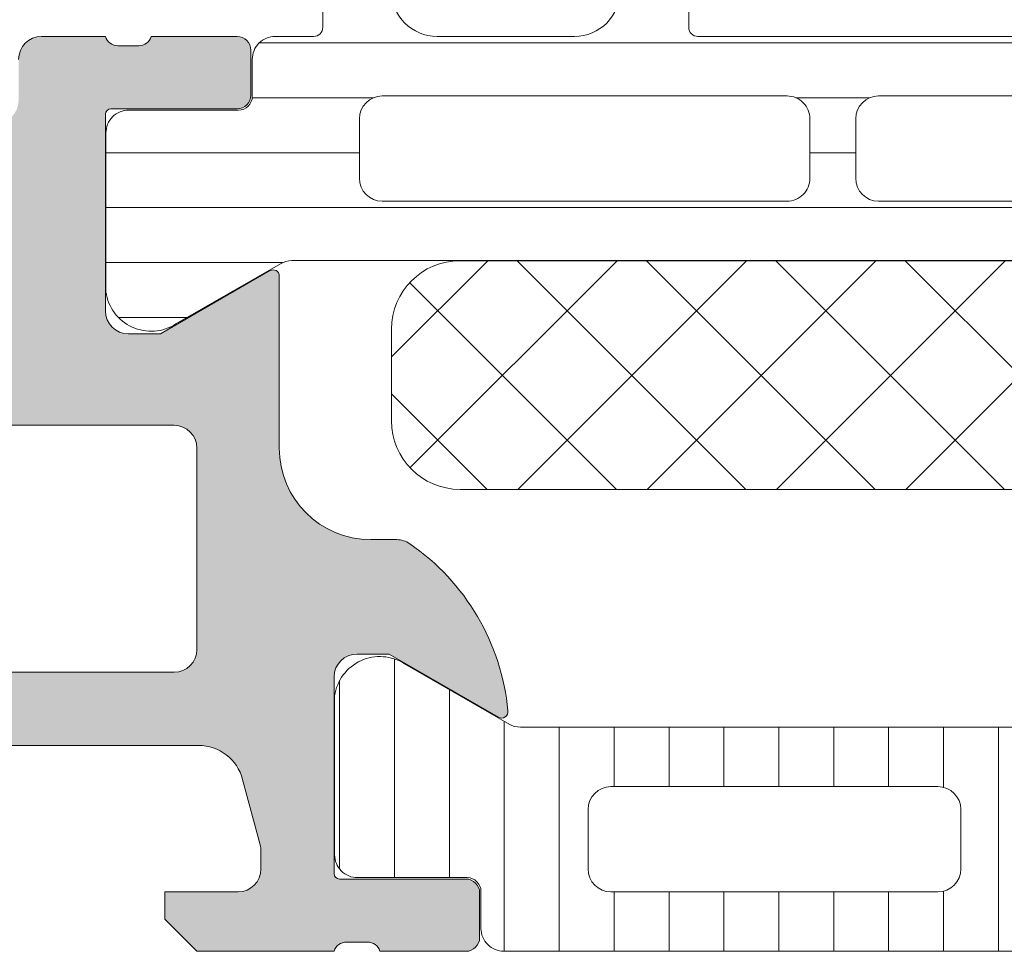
# Model space of a CAD drawing. Header units: millimetres. Extents: x 144573 to 336993, y 74252 to 247042.
# Tile 348 of 656: x 198244 to 198265, y 180471 to 180491. Entities that reach past the tile are written whole.
import ezdxf

# ---------------------------------------------------------------- set-up
doc = ezdxf.new("R2010")
doc.units = ezdxf.units.MM
doc.layers.add('FASÁDA DETAILNÍ', color=255, linetype='Continuous', lineweight=0)
doc.layers.add('NOVA', color=255, linetype='Continuous', lineweight=0)

# ---------------------------------------------------------------- blocks, each defined once
blk = doc.blocks.new('A$C69D17D4D')
at = {"layer": 'FASÁDA DETAILNÍ'}
h = blk.add_hatch(color=256, dxfattribs=at)
edge = h.paths.add_edge_path()
edge.add_arc((-24911.3180359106, 7164.499863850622), 0.5000674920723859, 90.00773245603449, 179.9922675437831, ccw=False)
edge.add_line((-24911.31810339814, 7164.999931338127), (-24907.31810339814, 7164.999931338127))
edge.add_arc((-24907.31817088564, 7164.499863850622), 0.5000674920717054, 360.0077324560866, 449.99226754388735, ccw=False)
edge.add_line((-24906.81810339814, 7164.499931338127), (-24906.81810339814, 7163.199882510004))
edge.add_arc((-24907.31814029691, 7163.199919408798), 0.5000369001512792, 270.0042279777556, 359.99577202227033, ccw=False)
edge.add_line((-24907.31810339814, 7162.699882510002), (-24907.81810339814, 7162.699882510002))
edge.add_line((-24907.81810339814, 7162.699882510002), (-24907.81810339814, 7163.699882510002))
edge.add_line((-24907.81810339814, 7163.699882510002), (-24909.31810339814, 7163.699882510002))
edge.add_arc((-24909.31814037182, 7162.699919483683), 0.9999630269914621, 449.9978814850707, 540.0021185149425)
edge.add_line((-24910.31810339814, 7162.699882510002), (-24910.31810339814, 7158.699882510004))
edge.add_arc((-24909.3180265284, 7158.699959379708), 1.000076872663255, 180.0044039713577, 269.9955960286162)
edge.add_line((-24909.31810339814, 7157.699882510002), (-24907.81810339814, 7157.699882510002))
edge.add_line((-24907.81810339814, 7157.699882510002), (-24907.81810339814, 7158.699882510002))
edge.add_line((-24907.81810339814, 7158.699882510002), (-24907.31810339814, 7158.699882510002))
edge.add_arc((-24907.31804592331, 7158.199939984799), 0.4999425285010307, -0.006586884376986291, 90.0065868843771, ccw=False)
edge.add_line((-24906.81810339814, 7158.199882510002), (-24906.81810339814, 7155.399894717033))
edge.add_arc((-24907.31810339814, 7155.399894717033), 0.5000000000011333, 270.0000000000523, 360.0000000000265, ccw=False)
edge.add_line((-24907.31810339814, 7154.899894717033), (-24907.51810339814, 7154.899894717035))
edge.add_arc((-24907.51810339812, 7155.399894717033), 0.5000000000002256, 179.9999999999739, 269.99999999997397, ccw=False)
edge.add_line((-24908.01810339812, 7155.399894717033), (-24908.01810339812, 7155.899894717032))
edge.add_arc((-24908.51813849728, 7155.899859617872), 0.500035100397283, 360.0040217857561, 449.9959782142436)
edge.add_line((-24908.51810339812, 7156.399894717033), (-24909.31810644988, 7156.399894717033))
edge.add_arc((-24909.31808988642, 7155.899878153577), 0.5000165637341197, 90.00189796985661, 179.9981020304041)
edge.add_line((-24909.81810644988, 7155.899894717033), (-24909.81810644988, 7124.599900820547))
edge.add_line((-24909.81810644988, 7124.599900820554), (-24909.38570981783, 7118.56144319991))
edge.add_arc((-24908.38649013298, 7118.599899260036), 0.9999594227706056, 182.2040028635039, 269.9999999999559)
edge.add_line((-24908.38649013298, 7117.599939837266), (-24901.71803792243, 7117.599939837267))
edge.add_arc((-24901.71803792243, 7118.099939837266), 0.5000000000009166, 270.0000000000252, 359.9999999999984)
edge.add_line((-24901.21803792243, 7118.099939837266), (-24901.21803792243, 7118.999939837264))
edge.add_arc((-24900.71803792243, 7118.99993983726), 0.5000000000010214, 90.00000000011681, 180.0000000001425, ccw=False)
edge.add_line((-24900.71803792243, 7119.499939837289), (-24899.31803639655, 7119.499939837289))
edge.add_arc((-24899.05051580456, 7119.57877628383), 0.278895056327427, 196.4198764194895, 271.1645893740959)
edge.add_line((-24899.04484739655, 7119.29993883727), (-24898.59125339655, 7119.29993883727))
edge.add_arc((-24898.58559273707, 7119.578806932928), 0.2789255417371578, 268.8371299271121, 343.5754054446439)
edge.add_line((-24898.31804939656, 7119.499939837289), (-24896.43803839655, 7119.499939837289))
edge.add_arc((-24896.43803839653, 7119.199939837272), 0.3000000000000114, 360.00000000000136, 450, ccw=False)
edge.add_line((-24896.13803839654, 7119.199939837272), (-24896.13803839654, 7118.219965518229))
edge.add_arc((-24896.43803839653, 7118.219965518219), 0.2999999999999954, 270.0000000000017, 360.00000000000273, ccw=False)
edge.add_line((-24896.43803839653, 7117.919965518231), (-24899.19803639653, 7117.919965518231))
edge.add_arc((-24899.19803639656, 7117.799965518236), 0.1200000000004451, 449.9999999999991, 540)
edge.add_line((-24899.31803639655, 7117.799965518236), (-24899.31803639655, 7113.499939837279))
edge.add_arc((-24898.81803639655, 7113.499939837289), 0.5000000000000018, 179.9999999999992, 269.9999999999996)
edge.add_line((-24898.81803639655, 7112.999939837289), (-24898.11803639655, 7112.99993983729))
edge.add_line((-24898.11803639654, 7112.999939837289), (-24895.72521607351, 7114.381435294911))
edge.add_arc((-24895.65615618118, 7114.261820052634), 0.1381197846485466, -1.0322764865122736e-10, 119.9999999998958, ccw=False)
edge.add_line((-24895.51803639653, 7114.261820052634), (-24895.51803639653, 7110.499939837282))
edge.add_arc((-24893.51803639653, 7110.499939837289), 1.999999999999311, 180.0000000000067, 270.0000000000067)
edge.add_line((-24893.51803639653, 7108.499939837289), (-24892.95004101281, 7108.499939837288))
edge.add_arc((-24892.95004101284, 7107.99993983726), 0.5000000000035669, 415.52092823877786, 449.99999999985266, ccw=False)
edge.add_arc((-24895.49751429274, 7104.290441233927), 4.999999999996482, 365.34922800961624, 415.5209282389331, ccw=False)
edge.add_arc((-24890.65616305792, 7104.738059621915), 0.1381197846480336, 240.0000000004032, 367.70243749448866, ccw=False)
edge.add_line((-24890.72522295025, 7104.618444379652), (-24893.11804327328, 7105.999939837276))
edge.add_line((-24893.11804327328, 7105.999939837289), (-24893.81804327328, 7105.999939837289))
edge.add_arc((-24893.81804327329, 7105.499939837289), 0.5, 450, 540)
edge.add_line((-24894.31804327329, 7105.499939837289), (-24894.31804327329, 7101.199914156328))
edge.add_arc((-24894.1980432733, 7101.199914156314), 0.1199999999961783, 180, 269.9999999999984)
edge.add_line((-24894.1980432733, 7101.079914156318), (-24891.43804527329, 7101.079914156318))
edge.add_arc((-24891.43804527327, 7100.77991415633), 0.2999999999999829, 0, 90.00000000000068, ccw=False)
edge.add_line((-24891.13804527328, 7100.77991415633), (-24891.13804527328, 7099.799939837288))
edge.add_arc((-24891.43804527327, 7099.799939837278), 0.300000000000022, 270.00000000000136, 360, ccw=False)
edge.add_line((-24891.43804527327, 7099.499939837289), (-24893.31805627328, 7099.499939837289))
edge.add_arc((-24893.58559961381, 7099.421072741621), 0.2789255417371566, 376.4245945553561, 451.1628700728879)
edge.add_line((-24893.5912602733, 7099.699940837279), (-24894.0448542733, 7099.699940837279))
edge.add_arc((-24894.0505226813, 7099.42110339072), 0.2788950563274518, 448.8354106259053, 523.5801235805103)
edge.add_line((-24894.31804327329, 7099.499939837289), (-24897.31810175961, 7099.499939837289))
edge.add_line((-24897.31810175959, 7099.499939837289), (-24898.01820465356, 7100.200012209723))
edge.add_line((-24898.01820465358, 7100.200012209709), (-24898.01820465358, 7100.800018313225))
edge.add_line((-24898.01820465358, 7100.800018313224), (-24896.41819855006, 7100.800018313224))
edge.add_arc((-24896.41820799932, 7101.300027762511), 0.5000094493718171, 270.0010827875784, 359.9989172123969)
edge.add_line((-24895.91819855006, 7101.300018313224), (-24895.91819855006, 7101.695446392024))
edge.add_arc((-24896.41819855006, 7101.695446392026), 0.5000000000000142, 360.0000000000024, 375.0000000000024)
edge.add_line((-24895.93523563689, 7101.824855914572), (-24896.31944443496, 7103.258742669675))
edge.add_arc((-24897.28537026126, 7102.999923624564), 1.000000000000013, 375.0000000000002, 450.0000000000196)
edge.add_line((-24897.28537026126, 7103.999923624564), (-24903.01819244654, 7103.999923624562))
edge.add_line((-24903.01819244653, 7103.999923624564), (-24903.01819244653, 7100.800018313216))
edge.add_line((-24903.01819244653, 7100.800018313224), (-24902.21820465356, 7100.800018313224))
edge.add_line((-24902.21820465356, 7100.800018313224), (-24902.21820465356, 7100.200012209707))
edge.add_line((-24902.21820465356, 7100.200012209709), (-24903.43063751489, 7099.500030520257))
edge.add_line((-24903.43063751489, 7099.500030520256), (-24904.51819244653, 7099.500030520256))
edge.add_line((-24904.51819244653, 7099.500030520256), (-24904.51819244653, 7114.499939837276))
edge.add_arc((-24905.01819244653, 7114.499939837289), 0.5000000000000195, 359.9999999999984, 450.0000000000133)
edge.add_line((-24905.01819244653, 7114.999939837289), (-24910.81810339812, 7114.999939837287))
edge.add_arc((-24910.81810339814, 7115.99993983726), 1, 180, 270.00000000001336, ccw=False)
edge.add_line((-24911.81810339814, 7115.99993983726), (-24911.81810339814, 7164.499931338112))
edge = h.paths.add_edge_path(flags=16)
edge.add_line((-24902.21820465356, 7105.59992362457), (-24897.81820465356, 7105.59992362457))
edge.add_arc((-24897.81820465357, 7106.09992362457), 0.5000000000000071, 270.0000000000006, 359.9999999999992)
edge.add_line((-24897.31820465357, 7106.09992362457), (-24897.31820465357, 7110.49992362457))
edge.add_arc((-24897.81820465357, 7110.499923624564), 0.4999999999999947, 359.9999999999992, 450.0000000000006)
edge.add_line((-24897.81820465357, 7110.999923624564), (-24902.21820465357, 7110.999923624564))
edge.add_arc((-24902.21820465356, 7110.499923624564), 0.5, 450, 540)
edge.add_line((-24902.71820465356, 7110.499923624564), (-24902.71820465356, 7106.099923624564))
edge.add_arc((-24902.21820465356, 7106.09992362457), 0.4999999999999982, 180, 270.0000000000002)
h = blk.add_hatch(dxfattribs=at)
h.set_pattern_fill('LINIE', color=256, scale=1.2, angle=-1.272221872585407e-14, style=0)
h.set_pattern_definition([(360, (-24899.94271645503, 7100.216969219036), (2.939128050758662e-16, 1.2), [])])
edge = h.paths.add_edge_path()
edge.add_arc((-24896.4080200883, 7118.190741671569), 0.3000000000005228, 269.9979247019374, 359.9979247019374)
edge.add_line((-24896.10802008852, 7118.190730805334), (-24896.1079914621, 7119.001062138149))
edge.add_arc((-24895.60799414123, 7119.001046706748), 0.4999973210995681, 89.99761772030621, 179.9982316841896, ccw=False)
edge.add_line((-24895.60797335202, 7119.50104402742), (-24894.76690110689, 7119.50236457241))
edge.add_arc((-24894.76690110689, 7119.702364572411), 0.1999999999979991, 270, 360.0000000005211)
edge.add_line((-24894.56690110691, 7119.702364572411), (-24894.56690110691, 7123.8023645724))
edge.add_arc((-24894.06690110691, 7123.802364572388), 0.5, 90, 180, ccw=False)
edge.add_line((-24894.06690110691, 7124.302364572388), (-24893.23615188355, 7124.302364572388))
edge.add_arc((-24893.23615188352, 7123.302364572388), 1, 15.000000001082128, 90, ccw=False)
edge.add_line((-24892.27022605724, 7123.561183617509), (-24892.06690110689, 7122.802364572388))
edge.add_line((-24892.06690110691, 7122.802364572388), (-24893.06690110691, 7122.802364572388))
edge.add_line((-24893.06690110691, 7122.802364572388), (-24893.06690110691, 7120.5023645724))
edge.add_arc((-24892.0627746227, 7120.504073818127), 1.004127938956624, 180.0975300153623, 269.7659122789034)
edge.add_line((-24892.06687707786, 7119.499954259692), (-24889.06699872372, 7119.499954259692))
edge.add_arc((-24889.07102707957, 7120.504073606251), 1.004127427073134, 270.2298596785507, 359.9024820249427)
edge.add_line((-24888.06690110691, 7120.5023645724), (-24888.06690110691, 7122.802364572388))
edge.add_line((-24888.06690110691, 7122.802364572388), (-24889.06690110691, 7122.802364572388))
edge.add_line((-24889.06690110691, 7122.802364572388), (-24888.86357615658, 7123.561183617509))
edge.add_arc((-24887.89765033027, 7123.302364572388), 0.9999999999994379, 90, 164.9999999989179, ccw=False)
edge.add_line((-24887.89765033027, 7124.302364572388), (-24887.06690110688, 7124.302364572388))
edge.add_arc((-24887.06690110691, 7123.802364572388), 0.499999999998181, -2.0838797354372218e-10, 89.99999999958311, ccw=False)
edge.add_line((-24886.56690110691, 7123.802364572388), (-24886.56690110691, 7119.702364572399))
edge.add_arc((-24886.36272801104, 7119.7040931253), 0.204180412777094, 180.4850610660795, 268.8441310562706)
edge.add_line((-24886.36684680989, 7119.499954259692), (-24860.52548000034, 7119.499931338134))
edge.add_arc((-24860.52549543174, 7118.99993401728), 0.4999973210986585, -0.0023822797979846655, 89.99823168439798, ccw=False)
edge.add_line((-24860.02549811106, 7118.999913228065), (-24860.02552673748, 7118.189581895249))
edge.add_arc((-24859.72552673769, 7118.189571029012), 0.2999999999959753, 179.9979247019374, 269.9979247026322)
edge.add_line((-24859.7255376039, 7117.889571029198), (-24857.32553921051, 7117.889816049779))
edge.add_arc((-24857.32555468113, 7117.389820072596), 0.4999959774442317, -0.002377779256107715, 89.99822718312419, ccw=False)
edge.add_line((-24856.82555870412, 7117.389799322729), (-24856.82568535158, 7113.913257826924))
edge.add_arc((-24857.81549827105, 7114.05560432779), 0.9999960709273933, 237.2709086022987, 351.81631665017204, ccw=False)
edge.add_line((-24858.35616366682, 7113.214371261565), (-24860.63977275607, 7114.532923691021))
edge.add_arc((-24860.88978841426, 7114.099920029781), 0.5000000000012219, 59.9979281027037, 89.9978647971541)
edge.add_line((-24860.88976978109, 7114.599920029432), (-24895.24403853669, 7114.601006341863))
edge.add_arc((-24895.24405612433, 7114.101006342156), 0.5000000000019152, 89.99798460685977, 119.9979213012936)
edge.add_line((-24895.4940404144, 7114.53402811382), (-24897.77774501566, 7113.215641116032))
edge.add_arc((-24898.31834946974, 7114.056913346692), 0.9999960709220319, 188.1795327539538, 302.7249408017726, ccw=False)
edge.add_line((-24899.30817269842, 7113.914638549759), (-24899.30804605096, 7117.391180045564))
edge.add_arc((-24898.80805007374, 7117.391164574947), 0.4999959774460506, 89.99762222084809, 179.9982271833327, ccw=False)
edge.add_line((-24898.80802932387, 7117.891160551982), (-24896.40803095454, 7117.89074167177))
edge = h.paths.add_edge_path(flags=16)
edge.add_line((-24872.21690735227, 7117.700466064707), (-24872.21690735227, 7116.400471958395))
edge.add_arc((-24871.71691099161, 7116.400468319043), 0.499996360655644, 179.9995829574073, 270.0004170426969)
edge.add_line((-24871.71690735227, 7115.90047195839), (-24862.86691345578, 7115.90047195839))
edge.add_arc((-24862.86690981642, 7116.400468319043), 0.4999963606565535, 269.9995829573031, 360.0004170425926)
edge.add_line((-24862.36691345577, 7116.40047195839), (-24862.36691345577, 7117.700466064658))
edge.add_arc((-24862.86691345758, 7117.700482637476), 0.5000000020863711, 359.9981008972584, 449.9999997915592)
edge.add_line((-24862.86691345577, 7118.200482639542), (-24871.71690735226, 7118.200482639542))
edge.add_arc((-24871.71690735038, 7117.700482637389), 0.5000000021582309, 90.00000021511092, 180.0018990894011)
edge = h.paths.add_edge_path(flags=16)
edge.add_arc((-24882.41691345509, 7117.700482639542), 0.4999999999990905, 89.99999999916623, 180.0000000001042)
edge.add_line((-24882.91691345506, 7117.700482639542), (-24882.91691345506, 7116.40047195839))
edge.add_arc((-24882.41691345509, 7116.40047195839), 0.499999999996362, 179.9999999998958, 270.0000000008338)
edge.add_line((-24882.41691345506, 7115.90047195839), (-24873.71690735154, 7115.90047195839))
edge.add_arc((-24873.71690735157, 7116.40047195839), 0.4999999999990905, 270.0000000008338, 359.9999999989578)
edge.add_line((-24873.21690735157, 7116.40047195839), (-24873.21690735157, 7117.700482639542))
edge.add_arc((-24873.71690735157, 7117.700482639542), 0.5, 359.9999999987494, 449.9999999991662)
edge.add_line((-24873.71690735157, 7118.200482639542), (-24882.41691345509, 7118.200482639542))
edge = h.paths.add_edge_path(flags=16)
edge.add_arc((-24884.41690981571, 7116.400468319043), 0.4999963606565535, 269.9995829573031, 360.0004170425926)
edge.add_line((-24883.91691345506, 7116.40047195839), (-24883.91691345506, 7117.700466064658))
edge.add_arc((-24884.41691345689, 7117.700482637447), 0.5000000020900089, 359.9981008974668, 449.9999997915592)
edge.add_line((-24884.41691345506, 7118.200482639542), (-24893.26692261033, 7118.200482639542))
edge.add_arc((-24893.26692261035, 7117.700497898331), 0.499984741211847, 89.9999999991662, 179.9999999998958)
edge.add_line((-24893.76690735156, 7117.700497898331), (-24893.76690735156, 7116.400487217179))
edge.add_arc((-24893.26689209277, 7116.400487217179), 0.5000152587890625, 180.0000000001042, 270.0000000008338)
edge.add_line((-24893.26689209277, 7115.90047195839), (-24884.41691345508, 7115.90047195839))
h = blk.add_hatch(dxfattribs=at)
h.set_pattern_fill('NETZ', color=256, scale=2, angle=45, style=0)
h.set_pattern_definition([(45, (0, 0), (-1.414213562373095, 1.414213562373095), []), (135, (0, 0), (-1.414213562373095, -1.414213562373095), [])])
h.paths.add_polyline_path([(-24891.56702679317, 7109.599196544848, -0.4142135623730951), (-24893.06702679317, 7111.099196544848), (-24893.06702679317, 7113.099196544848, -0.4142135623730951), (-24891.56702679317, 7114.599196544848), (-24864.56702679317, 7114.599196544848, -0.4142135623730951), (-24863.06702679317, 7113.099196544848), (-24863.06702679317, 7111.099196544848, -0.4142135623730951), (-24864.56702679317, 7109.599196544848)])
h = blk.add_hatch(dxfattribs=at)
h.set_pattern_fill('_USER', color=256, scale=1.2, angle=90, style=0, pattern_type=0)
h.set_pattern_definition([(90, (0, 0), (-1.2, 7.347638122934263e-17), [])])
edge = h.paths.add_edge_path()
edge.add_line((-24890.49399355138, 7104.466943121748), (-24892.77765039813, 7105.785412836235))
edge.add_arc((-24893.31828532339, 7104.944160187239), 0.9999960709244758, 417.2729839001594, 531.8183919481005)
edge.add_line((-24894.30810339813, 7105.086470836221), (-24894.30810339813, 7101.609929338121))
edge.add_arc((-24893.80810742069, 7101.609926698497), 0.4999959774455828, 179.9996975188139, 270.0003024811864)
edge.add_line((-24893.80810478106, 7101.109930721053), (-24891.40810639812, 7101.11026267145))
edge.add_arc((-24891.40810639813, 7100.810262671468), 0.3000000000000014, 360, 449.9999999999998, ccw=False)
edge.add_line((-24891.10810639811, 7100.810262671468), (-24891.10810639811, 7099.999931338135))
edge.add_arc((-24890.60810907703, 7099.999928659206), 0.4999973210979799, 179.999693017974, 270.0003069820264)
edge.add_line((-24890.60810639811, 7099.499931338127), (-24860.52563209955, 7099.499931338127))
edge.add_arc((-24860.52562942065, 7099.999928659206), 0.4999973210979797, 269.9996930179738, 360.0003069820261)
edge.add_line((-24860.02563209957, 7099.999931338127), (-24860.02563209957, 7100.81026267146))
edge.add_arc((-24859.72563209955, 7100.810262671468), 0.3000000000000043, 90, 180, ccw=False)
edge.add_line((-24859.72563209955, 7101.110262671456), (-24857.32563371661, 7101.10993072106))
edge.add_arc((-24857.32563107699, 7101.609926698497), 0.4999959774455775, 269.9996975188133, 360.0003024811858)
edge.add_line((-24856.82563509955, 7101.609929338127), (-24856.82563509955, 7105.086470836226))
edge.add_arc((-24857.81545317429, 7104.944160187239), 0.9999960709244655, 368.1816080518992, 482.7270160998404)
edge.add_line((-24858.35608809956, 7105.785412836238), (-24860.63974494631, 7104.466943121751))
edge.add_arc((-24860.8897449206, 7104.899955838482), 0.5000000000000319, 270.00005990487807, 299.9999965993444, ccw=False)
edge.add_line((-24860.88974439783, 7104.399955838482), (-24890.24399409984, 7104.399955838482))
edge.add_arc((-24890.24399357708, 7104.899955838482), 0.5000000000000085, 240.0000034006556, 269.9999400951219, ccw=False)
edge = h.paths.add_edge_path(flags=16)
edge.add_line((-24869.91727637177, 7103.099945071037), (-24862.7672519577, 7103.099929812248))
edge.add_arc((-24862.76729551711, 7102.599886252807), 0.5000435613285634, 360.0049911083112, 449.9950088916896, ccw=False)
edge.add_line((-24862.2672519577, 7102.599929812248), (-24862.2672519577, 7101.299921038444))
edge.add_arc((-24862.76726428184, 7101.299948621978), 0.5000123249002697, 270.00141220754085, 359.9968392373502, ccw=False)
edge.add_line((-24862.7672519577, 7100.799936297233), (-24869.91727637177, 7100.799936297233))
edge.add_arc((-24869.91723281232, 7101.299979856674), 0.5000435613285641, 180.0049911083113, 269.9950088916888, ccw=False)
edge.add_line((-24870.41727637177, 7101.299936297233), (-24870.41727637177, 7102.599945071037))
edge.add_arc((-24869.91723281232, 7102.599901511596), 0.5000435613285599, 90.00499110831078, 179.9950088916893, ccw=False)
edge = h.paths.add_edge_path(flags=16)
edge.add_line((-24888.26727589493, 7103.099945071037), (-24881.11725005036, 7103.099945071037))
edge.add_arc((-24881.11729360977, 7102.599901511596), 0.5000435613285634, 360.0049911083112, 449.9950088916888, ccw=False)
edge.add_line((-24880.61725005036, 7102.599945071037), (-24880.61725005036, 7101.299936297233))
edge.add_arc((-24881.11729360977, 7101.299979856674), 0.5000435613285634, 270.0049911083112, 359.9950088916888, ccw=False)
edge.add_line((-24881.11725005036, 7100.799936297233), (-24888.26727589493, 7100.799936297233))
edge.add_arc((-24888.26723233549, 7101.299979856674), 0.5000435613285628, 180.0049911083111, 269.99500889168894, ccw=False)
edge.add_line((-24888.76727589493, 7101.299936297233), (-24888.76727589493, 7102.599945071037))
edge.add_arc((-24888.26723233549, 7102.599901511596), 0.5000435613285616, 90.004991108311, 179.995008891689, ccw=False)
edge = h.paths.add_edge_path(flags=16)
edge.add_line((-24879.11725005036, 7103.099945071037), (-24871.91727637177, 7103.099945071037))
edge.add_arc((-24871.91722559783, 7102.599995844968), 0.4999492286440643, -0.005818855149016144, 90.00581885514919, ccw=False)
edge.add_line((-24871.41727637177, 7102.599945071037), (-24871.41727637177, 7101.299936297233))
edge.add_arc((-24871.91722559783, 7101.299885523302), 0.4999492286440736, 269.9941811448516, 360.00581885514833, ccw=False)
edge.add_line((-24871.91727637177, 7100.799936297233), (-24879.11725005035, 7100.799936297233))
edge.add_arc((-24879.11730082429, 7101.299885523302), 0.4999492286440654, 179.9941811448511, 270.005818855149, ccw=False)
edge.add_line((-24879.61725005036, 7101.299936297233), (-24879.61725005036, 7102.599945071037))
edge.add_arc((-24879.11730082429, 7102.599995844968), 0.4999492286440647, 89.99418114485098, 180.005818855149, ccw=False)
for p, q in [((-24900.71803792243, 7119.499939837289), (-24899.31803639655, 7119.499939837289)), ((-24898.31804939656, 7119.499939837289), (-24896.43803839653, 7119.499939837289)), ((-24899.04484739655, 7119.29993883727), (-24898.59125339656, 7119.29993883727)), ((-24896.13803839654, 7119.199939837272), (-24896.13803839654, 7118.219965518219)), ((-24896.43803839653, 7117.919965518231), (-24899.19803639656, 7117.919965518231)), ((-24899.31803639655, 7117.799965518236), (-24899.31803639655, 7113.499939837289)), ((-24898.11803639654, 7112.999939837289), (-24895.72521607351, 7114.381435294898)), ((-24895.51803639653, 7114.261820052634), (-24895.51803639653, 7110.499939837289)), ((-24898.81803639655, 7112.999939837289), (-24898.11803639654, 7112.999939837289)), ((-24897.81820465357, 7110.999923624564), (-24902.21820465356, 7110.999923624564)), ((-24897.31820465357, 7106.09992362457), (-24897.31820465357, 7110.499923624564)), ((-24893.51803639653, 7108.499939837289), (-24892.95004101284, 7108.499939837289)), ((-24893.11804327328, 7105.999939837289), (-24893.81804327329, 7105.999939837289)), ((-24890.72522295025, 7104.618444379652), (-24893.11804327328, 7105.999939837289)), ((-24890.49399355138, 7104.466943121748), (-24892.77765039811, 7105.785412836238)), ((-24902.21820465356, 7105.59992362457), (-24897.81820465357, 7105.59992362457)), ((-24894.31804327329, 7105.499939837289), (-24894.31804327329, 7101.199914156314)), ((-24894.30810339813, 7105.086470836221), (-24894.30810339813, 7101.609929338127)), ((-24860.88974439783, 7104.399955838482), (-24890.24399409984, 7104.399955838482)), ((-24897.28537026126, 7103.999923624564), (-24903.01819244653, 7103.999923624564)), ((-24895.93523563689, 7101.824855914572), (-24896.31944443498, 7103.258742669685)), ((-24888.26727589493, 7103.099945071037), (-24881.11725005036, 7103.099945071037)), ((-24888.76727589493, 7101.299936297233), (-24888.76727589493, 7102.599945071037)), ((-24880.61725005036, 7102.599945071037), (-24880.61725005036, 7101.299936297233)), ((-24895.91819855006, 7101.300018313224), (-24895.91819855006, 7101.695446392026)), ((-24894.1980432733, 7101.079914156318), (-24891.43804527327, 7101.079914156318)), ((-24893.80810478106, 7101.109930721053), (-24891.40810639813, 7101.110262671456)), ((-24898.01820465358, 7100.200012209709), (-24898.01820465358, 7100.800018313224)), ((-24898.01820465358, 7100.800018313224), (-24896.41819855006, 7100.800018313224)), ((-24891.13804527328, 7100.77991415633), (-24891.13804527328, 7099.799939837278)), ((-24891.10810639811, 7100.810262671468), (-24891.10810639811, 7099.999931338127)), ((-24881.11725005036, 7100.799936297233), (-24888.26727589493, 7100.799936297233)), ((-24897.31810175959, 7099.499939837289), (-24898.01820465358, 7100.200012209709)), ((-24893.5912602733, 7099.699940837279), (-24894.04485427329, 7099.699940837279)), ((-24894.31804327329, 7099.499939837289), (-24897.31810175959, 7099.499939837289)), ((-24891.43804527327, 7099.499939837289), (-24893.3180562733, 7099.499939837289)), ((-24890.60810639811, 7099.499931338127), (-24860.52563209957, 7099.499931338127))]:
    blk.add_line(p, q, dxfattribs=at)
for points in [[(-24893.06690110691, 7120.5023645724, 0.4125193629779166), (-24892.06687707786, 7119.499954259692), (-24889.06699872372, 7119.499954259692, 0.4125410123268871), (-24888.06690110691, 7120.5023645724)], [(-24886.56690110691, 7123.802364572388), (-24886.56690110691, 7119.702364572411, 0.4058498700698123), (-24886.36684680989, 7119.499954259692), (-24860.52548000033, 7119.499931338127, -0.4142167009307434)], [(-24860.88976978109, 7114.599920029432), (-24895.24403853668, 7114.601006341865, 0.1316522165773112), (-24895.4940404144, 7114.53402811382), (-24897.77774501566, 7113.215641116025, -0.5460410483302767), (-24899.30817269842, 7113.914638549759), (-24899.30804605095, 7117.391180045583, -0.4142166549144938), (-24898.80802932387, 7117.891160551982), (-24896.40803095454, 7117.890741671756, 0.4142135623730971), (-24896.10802008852, 7118.190730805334), (-24896.10799146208, 7119.001062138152, -0.4142167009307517), (-24895.60797335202, 7119.50104402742), (-24894.76690110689, 7119.5023645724, 0.414213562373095), (-24894.56690110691, 7119.702364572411), (-24894.56690110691, 7123.802364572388, -0.414213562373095)]]:
    blk.add_lwpolyline(points, format="xyb", dxfattribs=at)
for points in [[(-24884.41691345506, 7115.90047195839, 0.4142178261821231), (-24883.91691345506, 7116.40047195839), (-24883.91691345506, 7117.700466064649, 0.4142232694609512), (-24884.41691345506, 7118.200482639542), (-24893.26692261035, 7118.200482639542, 0.4142135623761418), (-24893.76690735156, 7117.700497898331), (-24893.76690735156, 7116.400487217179, 0.4142135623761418), (-24893.26689209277, 7115.90047195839)], [(-24882.41691345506, 7118.200482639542, 0.4142135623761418), (-24882.91691345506, 7117.700482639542), (-24882.91691345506, 7116.40047195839, 0.4142135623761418), (-24882.41691345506, 7115.90047195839), (-24873.71690735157, 7115.90047195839, 0.4142135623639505), (-24873.21690735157, 7116.40047195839), (-24873.21690735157, 7117.700482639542, 0.414213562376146), (-24873.71690735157, 7118.200482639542)], [(-24864.56702679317, 7114.599196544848), (-24891.56702679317, 7114.599196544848, 0.414213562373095), (-24893.06702679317, 7113.099196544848), (-24893.06702679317, 7111.099196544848, 0.414213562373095), (-24891.56702679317, 7109.599196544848), (-24864.56702679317, 7109.599196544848, 0.414213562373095), (-24863.06702679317, 7111.099196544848), (-24863.06702679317, 7113.099196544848, 0.414213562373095)]]:
    blk.add_lwpolyline(points, format="xyb", close=True, dxfattribs=at)
for centre, radius, start, end in [((-24900.71803792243, 7118.99993983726), 0.5000000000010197, 90, 180), ((-24899.05051580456, 7119.57877628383), 0.2788950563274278, 196.4198764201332, 271.1645893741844), ((-24898.58559273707, 7119.578806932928), 0.2789255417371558, 268.8371299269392, 343.5754054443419), ((-24896.43803839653, 7119.199939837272), 0.3000000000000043, 0, 90), ((-24896.43803839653, 7118.219965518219), 0.2999999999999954, 270, 0), ((-24899.19803639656, 7117.799965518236), 0.1200000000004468, 90, 180), ((-24895.65615618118, 7114.261820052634), 0.1381197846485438, 0, 120.0000000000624), ((-24898.81803639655, 7113.499939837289), 0.5000000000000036, 180, 270), ((-24897.81820465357, 7110.499923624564), 0.4999999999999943, 0, 90), ((-24893.51803639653, 7110.499939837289), 1.999999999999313, 180, 270), ((-24892.95004101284, 7107.99993983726), 0.5000000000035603, 55.5209282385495, 90), ((-24895.49751429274, 7104.290441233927), 4.999999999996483, 5.349228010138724, 55.5209282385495), ((-24897.81820465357, 7106.09992362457), 0.5000000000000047, 270, 0), ((-24893.81804327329, 7105.499939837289), 0.5, 90, 180), ((-24893.31828532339, 7104.944160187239), 0.9999960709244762, 57.27298390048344, 171.818391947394), ((-24890.65616305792, 7104.738059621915), 0.1381197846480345, 239.9999999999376, 7.702437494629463), ((-24890.24399357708, 7104.899955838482), 0.5000000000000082, 240.0000034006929, 269.9999400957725), ((-24897.28537026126, 7102.999923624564), 1.000000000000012, 14.99999999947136, 90), ((-24888.26723233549, 7102.599901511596), 0.5000435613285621, 90.0049911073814, 179.9950088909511), ((-24881.11729360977, 7102.599901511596), 0.5000435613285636, 0.004991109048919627, 89.99500889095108), ((-24896.41819855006, 7101.695446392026), 0.5000000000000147, 0, 14.99999999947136), ((-24893.80810742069, 7101.609926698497), 0.4999959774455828, 179.9996975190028, 270.0003024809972), ((-24896.41820799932, 7101.300027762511), 0.5000094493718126, 270.0010827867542, 359.9989172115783), ((-24888.26723233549, 7101.299979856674), 0.5000435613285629, 180.0049911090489, 269.9950088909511), ((-24881.11729360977, 7101.299979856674), 0.5000435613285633, 270.0049911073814, 359.9950088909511), ((-24894.1980432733, 7101.199914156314), 0.1199999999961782, 180, 270), ((-24891.43804527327, 7100.77991415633), 0.2999999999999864, 0, 90), ((-24891.40810639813, 7100.810262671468), 0.3000000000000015, 0, 90), ((-24890.60810907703, 7099.999928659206), 0.4999973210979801, 179.9996930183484, 270.0003069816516), ((-24891.43804527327, 7099.799939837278), 0.3000000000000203, 270, 0), ((-24894.0505226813, 7099.42110339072), 0.2788950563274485, 88.83541062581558, 163.5801235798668), ((-24893.58559961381, 7099.421072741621), 0.2789255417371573, 16.42459455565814, 91.16287007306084)]:
    blk.add_arc(centre, radius, start, end, dxfattribs=at)

msp = doc.modelspace()

# ---------------------------------------------------------------- block references
at = {"layer": 'NOVA', "ltscale": 300}
msp.add_blockref('A$C69D17D4D', (223144.9987451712, 173371.2585875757), dxfattribs=at)

doc.saveas('drawing.dxf')
